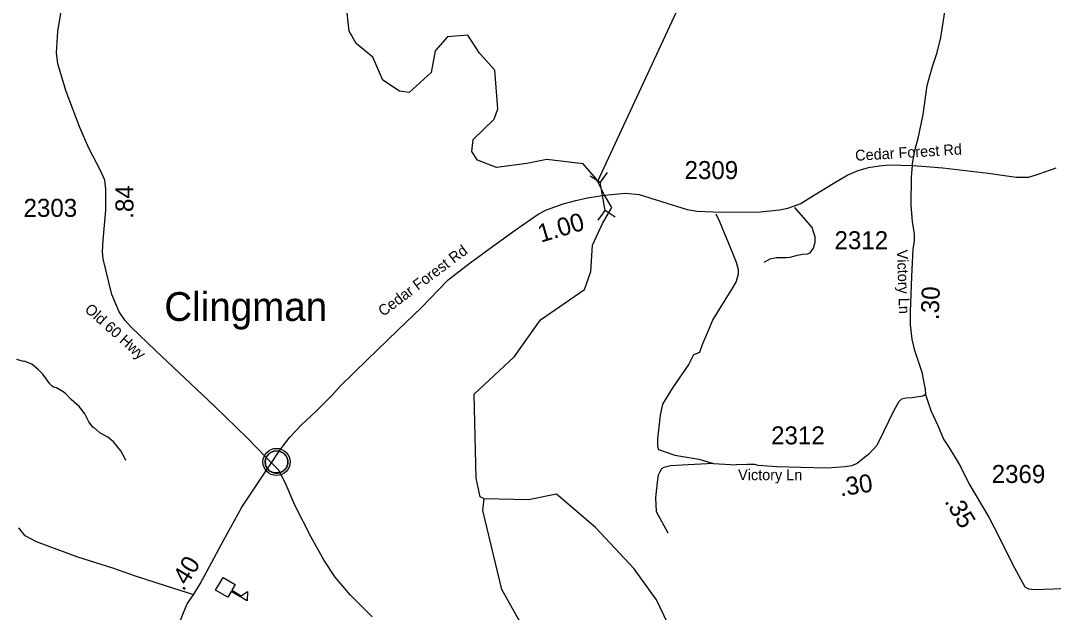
# Model space of a CAD drawing. Extents: x 1248089 to 1457196, y 820910 to 988753.
# Drawn here: x 1429251 to 1436416, y 888417 to 892525 of the extents above; entities that cross this region are included whole.
import ezdxf

# ---------------------------------------------------------------- set-up
doc = ezdxf.new("R2010")
doc.units = 0
for name, color, linetype in [('Exist Civil Demographics Community CELL', 7, 'Continuous'), ('Exist Civil Demographics Community Label', 7, 'Continuous'), ('Exist Cultural Educational Facility High CELL', 7, 'Continuous'), ('Exist Hydrographic Creek Single Shore', 7, 'Continuous'), ('Exist Hydrographic Misc Water Feature', 7, 'Continuous'), ('Exist Road Non-System Type 51', 7, 'Continuous'), ('Exist Road Secondary Structure Pipe CELL', 7, 'Continuous'), ('Exist Road Secondary Type 10 Attributed', 7, 'Continuous'), ('Exist Road Secondary Type 51 Attributed', 7, 'Continuous'), ('Exist Road Secondary Type 51 Label', 7, 'Continuous'), ('Prop GRAU CAT1 Cell', 7, 'Continuous'), ('Prop Lane Arrow CELL', 7, 'Continuous'), ('Prop Lane Lines', 7, 'Continuous')]:
    doc.layers.add(name, color=color, linetype=linetype)

msp = doc.modelspace()

# ---------------------------------------------------------------- linework, layer by layer
at = {"layer": 'Exist Civil Demographics Community CELL'}
msp.add_lwpolyline([(1430949, 889473.4), (1430950, 889479), (1430951.8, 889485.6), (1430954.7, 889492.8), (1430957.6, 889498.5), (1430960.9, 889504.2), (1430964.7, 889509.4), (1430968.7, 889513.7), (1430973.3, 889518.3), (1430978.8, 889522.9), (1430984.2, 889526.6), (1430989.1, 889529.4), (1430994.2, 889531.9), (1430999.6, 889534.2), (1431005.2, 889536), (1431009.6, 889537.2), (1431014.4, 889537.9), (1431018.5, 889538.6), (1431024.9, 889538.9), (1431029.3, 889538.8), (1431035, 889538.5), (1431039.9, 889537.8), (1431044.8, 889536.8), (1431049.8, 889535.4), (1431055, 889533.5), (1431061.6, 889530.5), (1431067.9, 889527), (1431073, 889523.5), (1431078.1, 889519.5), (1431081.4, 889516.3), (1431085.6, 889512), (1431089.4, 889507.3), (1431092.5, 889502.7), (1431095.6, 889497.7), (1431098.1, 889492.5), (1431100.1, 889487.5), (1431101.7, 889482.5), (1431103, 889477.9), (1431104.1, 889471.8), (1431104.7, 889467.1), (1431105, 889461.1), (1431104.8, 889455.3), (1431104.2, 889449.7), (1431103.3, 889444.2), (1431101.6, 889438), (1431099.7, 889432.2), (1431097.4, 889427.1), (1431094.3, 889421.1), (1431091, 889415.8), (1431087.6, 889411.1), (1431083.3, 889406.4), (1431078, 889401.4), (1431073, 889397.3), (1431068, 889393.8), (1431063.7, 889391.3), (1431056.9, 889388.1), (1431049.7, 889385.4), (1431043.8, 889383.9), (1431037.2, 889382.6), (1431032.7, 889382.1), (1431028.3, 889381.9), (1431022.7, 889381.9), (1431018.4, 889382.3), (1431012.8, 889383), (1431006.8, 889384.3), (1431002.2, 889385.6), (1430997.1, 889387.5), (1430992.5, 889389.5), (1430988.6, 889391.7), (1430981.8, 889395.8), (1430976.2, 889400.1), (1430971.3, 889404.6), (1430966.8, 889409.4), (1430963.6, 889413.4), (1430960.7, 889417.6), (1430956.6, 889424.7), (1430954.8, 889428.2), (1430953.1, 889432.2), (1430950.5, 889440.4), (1430949, 889447.5), (1430948.3, 889452.6), (1430948, 889458.9), (1430947.9, 889463.6), (1430948.5, 889470.1)], close=True, dxfattribs=at)
for centre, radius in [((1431026.6, 889461), 94.3), ((1431026.3, 889461.3), 76.7)]:
    msp.add_circle(centre, radius, dxfattribs=at)
at = {"layer": 'Exist Cultural Educational Facility High CELL'}
msp.add_lwpolyline([(1430655.1, 888659.1), (1430739.8, 888609.9), (1430716.7, 888570.1), (1430781.7, 888532.5), (1430826.2, 888561), (1430823.1, 888497.4), (1430711.9, 888561.8), (1430688.8, 888522), (1430604.1, 888571.1)], close=True, dxfattribs=at)
at = {"layer": 'Exist Hydrographic Creek Single Shore'}
for points in [[(1433245.4, 891423.9), (1433154.7, 891531.8), (1432901, 891560), (1432762.7, 891533.7), (1432553.6, 891505), (1432421.6, 891556.9), (1432380.7, 891616.9), (1432390.6, 891698.8), (1432535.6, 891840.3), (1432561.6, 891912), (1432541.6, 892181.6), (1432435.6, 892298.6), (1432354.6, 892425), (1432212.6, 892411.4), (1432127.6, 892314.7), (1432099.6, 892164.2), (1431946.6, 892026.2), (1431880.6, 892034.1), (1431764.6, 892111.9), (1431693.6, 892270.9), (1431578.6, 892365.1), (1431529.6, 892451.5), (1431508.6, 892642.3)], [(1432467.6, 889205.5), (1432438.3, 889219.3), (1432411.6, 889347.8), (1432397.6, 889932.4), (1432678.6, 890192.7), (1432858.6, 890448.4), (1433162.6, 890659), (1433206.6, 890782.7), (1433218.6, 890966.4), (1433288.6, 891116.1), (1433353.2, 891226.9), (1433302.7, 891312.6), (1433245.4, 891423.9)], [(1432141.6, 887105.5), (1432142.6, 887117.5), (1432186.6, 887202), (1432372.7, 887365.7), (1432748.1, 887601.8), (1432824.3, 887656.7), (1432845.6, 887681.1), (1432890.6, 887827.9), (1432886.6, 888048), (1432588.6, 888576), (1432457.7, 889123.6), (1432467.6, 889205.5)]]:
    msp.add_lwpolyline(points, dxfattribs=at)
at = {"layer": 'Exist Hydrographic Misc Water Feature'}
for points in [[(1429980.8, 889471.8), (1429975, 889488), (1429946.2, 889538.7), (1429895.6, 889601.8), (1429856.2, 889632.7), (1429801, 889663.9), (1429759.7, 889700.9), (1429753.7, 889701), (1429723.2, 889740.3), (1429695.8, 889794.3), (1429658, 889846.4), (1429602, 889894.4), (1429562.9, 889935.3), (1429547.1, 889947.6), (1429499.7, 889974.7), (1429477.9, 889981.3), (1429470, 889987.4), (1429454.3, 890003.7), (1429405.8, 890070.9), (1429374.4, 890101.5), (1429328, 890139.7), (1429275.7, 890159.8), (1429270.7, 890158.2), (1429224, 890173)], [(1433842.7, 888122.1), (1433844.9, 888159), (1433766.6, 888286.3), (1433662.7, 888505.1), (1433508.7, 888718.4), (1433238.6, 889006.1), (1432968.7, 889238), (1432775.6, 889199.2), (1432467.6, 889205.5)]]:
    msp.add_lwpolyline(points, dxfattribs=at)
at = {"layer": 'Exist Road Non-System Type 51'}
for points in [[(1435437.8, 891519.2), (1435454.2, 891624.2), (1435480.4, 891717.2), (1435513.8, 891872.2), (1435540, 892074.9), (1435575.8, 892198.9), (1435609.1, 892303.9), (1435635.3, 892408.8), (1435671.1, 892630.6), (1435733, 893129)], [(1434409.2, 890848.7), (1434451.8, 890871), (1434496.3, 890880.2), (1434564.9, 890880.2), (1434590.9, 890882.1), (1434641, 890896.9), (1434678.1, 890902.5), (1434711.5, 890906.2), (1434730, 890913.6), (1434752.3, 890945.2), (1434763.4, 890987.9), (1434763.4, 891023.2), (1434752.3, 891058.4), (1434743, 891088.1), (1434700.3, 891138.2), (1434650.3, 891195.8), (1434622.7, 891226.6)], [(1434074.7, 891184.6), (1434099.7, 891129.3), (1434192.5, 890906.6), (1434214.7, 890847.2), (1434229.6, 890797.1), (1434229.6, 890763.7), (1434216.6, 890713.6), (1434190.6, 890669), (1434131.3, 890576.2), (1434053.4, 890450), (1434007.2, 890339.6), (1433983, 890280.2), (1433960.8, 890220.8), (1433920, 890204.1), (1433886.6, 890139.2), (1433773.5, 889975.8), (1433705.1, 889861.7), (1433688.4, 889785.7), (1433669.8, 889620.5), (1433669.8, 889570.4), (1433677.3, 889548.1), (1433790.4, 889509.1), (1433957.3, 889481.3), (1434057.5, 889449.7)], [(1434057.5, 889449.7), (1433883.1, 889442.3), (1433758.9, 889434.9), (1433714.4, 889423.7), (1433697.7, 889412.6), (1433686.5, 889392.2), (1433675.4, 889369.9), (1433668, 889319.8), (1433656.9, 889212.1), (1433660.9, 889116.9), (1433742.5, 888968.4)], [(1434057.5, 889449.7), (1434215.1, 889440.9)], [(1430450.2, 888538.3), (1430409.1, 888551.9), (1430255, 888600.4), (1430048.2, 888667.5), (1429889.9, 888724.6), (1429648.9, 888800.2), (1429360.8, 888905.9), (1429281.8, 888947.8), (1429239, 889004.9)]]:
    msp.add_lwpolyline(points, dxfattribs=at)
at = {"layer": 'Exist Road Secondary Structure Pipe CELL'}
for p, q in [((1433202.5, 891448.5), (1433272, 891402.7)), ((1433321.6, 891469.6), (1433272, 891402.7)), ((1433306.6, 891207.3), (1433272, 891402.7)), ((1433257, 891140.4), (1433306.6, 891207.3)), ((1433376.1, 891161.5), (1433306.6, 891207.3))]:
    msp.add_line(p, q, dxfattribs=at)
at = {"layer": 'Exist Road Secondary Type 10 Attributed'}
msp.add_lwpolyline([(1435530.2, 889928.6), (1435566, 889817.8), (1435615.6, 889715), (1435653.3, 889619.1), (1435685.8, 889571.2), (1435742.3, 889480.4), (1435774.8, 889425.6), (1435829.6, 889310.8), (1435967.7, 889077.1), (1436043, 888935), (1436133.7, 888752.6), (1436217.6, 888593.3), (1436243.2, 888579.6), (1436286, 888576.1), (1436417.8, 888579.6), (1436561.6, 888588.1)], dxfattribs=at)
at = {"layer": 'Exist Road Secondary Type 51 Attributed'}
for points in [[(1430991, 889455.5), (1430954.6, 889491.9), (1430824.3, 889625.4), (1430595.7, 889847.8), (1430186.8, 890235.3), (1430017, 890396.1), (1429973, 890444.7), (1429933.6, 890503.8), (1429883.7, 890623), (1429823, 890870.3), (1429820, 890920.4), (1429823, 891000.8), (1429842.7, 891209.1), (1429842.7, 891354.7), (1429835.2, 891418.4), (1429804.8, 891485.2), (1429724.5, 891638.5), (1429661.1, 891782), (1429567.1, 892033.9), (1429509.4, 892225.1), (1429500.3, 892300.3), (1429509.4, 892449), (1429551.9, 892719.1)], [(1430991, 889455.5), (1431049.4, 889542.2), (1431118.8, 889632.7), (1431196.6, 889716.9), (1431303.8, 889815.8), (1431413.1, 889925.2), (1431467.8, 889988.3), (1431654.5, 890170.4), (1431866.8, 890374.5), (1432032.9, 890534.4), (1432148.2, 890653.2), (1432217.6, 890724.8), (1432371.1, 890842.6), (1432524.5, 890956.2), (1432682.2, 891069.8), (1432789, 891144.7), (1432841.5, 891180.5), (1432900.4, 891212), (1433015.2, 891253.5), (1433102.4, 891276.6), (1433183.3, 891294), (1433302.7, 891312.6), (1433448.3, 891325.9), (1433542.5, 891317.3), (1433698.2, 891269.4), (1433874.5, 891212.8), (1433944.7, 891201.3), (1434113.3, 891194.4), (1434381.2, 891197.9), (1434516.8, 891210.6), (1434573.3, 891222.6), (1434659.7, 891252.6), (1434753, 891310), (1434889.1, 891394.8), (1434989.7, 891455.2), (1435062.5, 891483.5), (1435134.3, 891504.9), (1435207.9, 891517.7), (1435279, 891523.7), (1435437.8, 891519.2)], [(1435437.8, 891519.2), (1435429.3, 891437), (1435427.6, 891246.9), (1435436.1, 891127), (1435451.5, 891048.2), (1435451.5, 890995.1), (1435441.3, 890938.6), (1435431, 890748.4), (1435422.4, 890502.9), (1435422.4, 890412.1), (1435434.4, 890312.7), (1435451.5, 890244.2), (1435502.9, 890084.9), (1435519.9, 889998.8), (1435526.8, 889966.2), (1435530.2, 889928.6)], [(1435437.8, 891519.2), (1435504.4, 891515.4), (1435649.5, 891503.1), (1435964.1, 891466.2), (1436158.2, 891439.2), (1436246.7, 891439.2), (1436318, 891461.3), (1436436, 891503.1)], [(1435530.2, 889928.6), (1435510.3, 889917), (1435436.7, 889906.8), (1435395.6, 889905.1), (1435363.1, 889896.5), (1435342.6, 889875.9), (1435306.6, 889814.3), (1435238.2, 889670.4), (1435192, 889576.2), (1435135.5, 889516.3), (1435094.4, 889482), (1435055.1, 889449.5), (1435015.7, 889434), (1434971.2, 889427.2), (1434848, 889418.6), (1434663.2, 889422.1), (1434498.9, 889427.2), (1434368.8, 889435.8), (1434344.8, 889442.6), (1434293.9, 889442.6), (1434215.1, 889440.9)], [(1430114.3, 887555.7), (1430135, 887611.3), (1430204.4, 887842.8), (1430248.6, 887985.9), (1430309.3, 888184.8), (1430351.4, 888338.4), (1430378.7, 888410), (1430406, 888475.2), (1430450.2, 888538.3), (1430496.4, 888614.1), (1430658, 888916), (1430786.3, 889147.5), (1430832.5, 889216.9), (1430948.2, 889389.4), (1430991, 889455.5)], [(1431690.4, 888387), (1431539.1, 888535.6), (1431432.9, 888662.3), (1431357.6, 888776.3), (1431266, 888939.4), (1431153.9, 889160.7), (1431085.5, 889318), (1431039, 889405.4), (1430991, 889455.5)]]:
    msp.add_lwpolyline(points, dxfattribs=at)
at = {"layer": 'Prop Lane Arrow CELL'}
msp.add_line((1433254.2, 891406.8), (1434104.8, 893238.9), dxfattribs=at)

# ---------------------------------------------------------------- texts
at = {"layer": 'Exist Civil Demographics Community Label'}
msp.add_text('Clingman', height=200, dxfattribs=at).set_placement((1430248, 890440))
at = {"layer": 'Exist Road Secondary Type 51 Label'}
for s, rotation, p in [('Cedar Forest Rd', 3.45587, (1435043.5, 891551.2)), ('Cedar Forest Rd', 36.931, (1431766.9, 890467.9)), ('Victory Ln', 272.04127, (1435330.5, 890933.6)), ('Old 60 Hwy', 318.2755, (1429689.9, 890511.9)), ('Victory Ln', 359.85433, (1434228.8, 889334.9))]:
    msp.add_text(s, height=75, rotation=rotation, dxfattribs=at).set_placement(p)
at = {"layer": 'Prop GRAU CAT1 Cell'}
for s, rotation, p in [('.84', 90, (1430033.8, 891149.8)), ('1.00', 16.45311, (1432860.4, 890983.3)), ('.30', 88.00455, (1435621.2, 890445.4)), ('.30', 8.75338, (1434939.9, 889221.5)), ('.35', 300.58754, (1435658.5, 889188.1)), ('.40', 58.59099, (1430381.3, 888558.9))]:
    msp.add_text(s, height=125, rotation=rotation, dxfattribs=at).set_placement(p)
at = {"layer": 'Prop Lane Lines'}
for s, p in [('2309', (1433857.6, 891424.9)), ('2303', (1429271.3, 891162.6)), ('2312', (1434898.1, 890938.1)), ('2312', (1434458.2, 889583)), ('2369', (1435988.5, 889315.1))]:
    msp.add_text(s, height=125, dxfattribs=at).set_placement(p)

doc.saveas('drawing.dxf')
